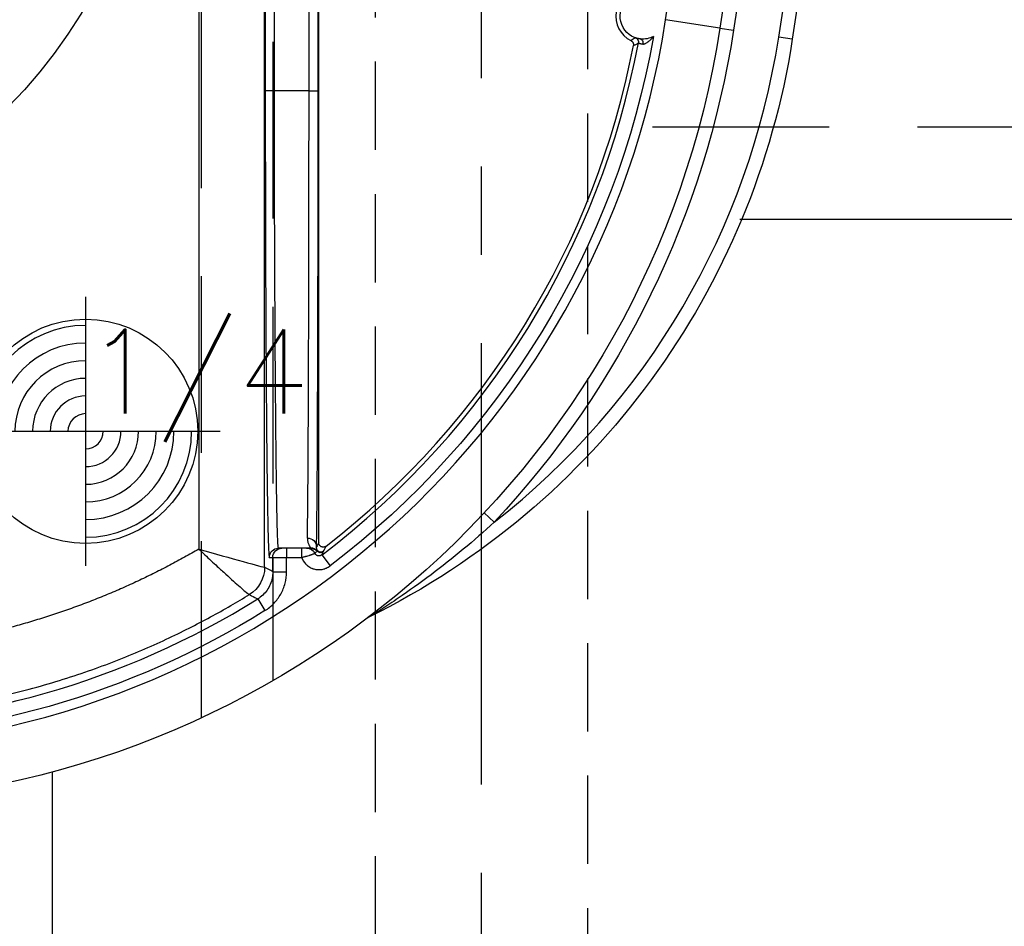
# Model space of a CAD drawing. Extents: x 2651 to 11825, y -3833 to 1075.
# Tile 366 of 656: x 4121 to 4149, y 623 to 648. Entities that reach past the tile are written whole.
import ezdxf

# ---------------------------------------------------------------- set-up
doc = ezdxf.new("R2010")
doc.units = 0
doc.header["$LTSCALE"] = 10
for name, pattern in [('CENTER', [2, 1.25, -0.25, 0.25, -0.25]), ('CNSHID', [4, 3, -1]), ('DASHED', [0.75, 0.5, -0.25]), ('HIDDEN', [0.375, 0.25, -0.125])]:
    doc.linetypes.add(name, pattern=pattern)
doc.layers.get('0').update_dxf_attribs({"linetype": 'CONTINUOUS'})
doc.layers.get('Defpoints').update_dxf_attribs({"linetype": 'CONTINUOUS'})
for name, color, linetype in [('1', 7, 'CONTINUOUS'), ('111', 7, 'CONTINUOUS'), ('COOL', 150, 'HIDDEN'), ('DIM', 3, 'CONTINUOUS'), ('PIN', 3, 'CONTINUOUS'), ('WL1-HL', 4, 'CNSHID')]:
    doc.layers.add(name, color=color, linetype=linetype)
doc.styles.get("Standard").update_dxf_attribs({"font": 'romans.shx'})
doc.dimstyles.new('MM& INCH5', dxfattribs={"dimtxt": 5, "dimasz": 2.5, "dimexe": 1, "dimexo": 0.5, "dimtad": 0, "dimrnd": 1.38778e-17, "dimzin": 9, "dimdsep": 46, "dimtxsty": 'Standard', "dimblk": 'CLOSED', "dimcen": 0, "dimclrd": 3, "dimclre": 3, "dimclrt": 3, "dimazin": 2, "dimtfac": 0.75, "dimtofl": 0, "dimtmove": 0, "dimatfit": 3, "dimfxl": 0, "dimtolj": 1, "dimarcsym": 0})

# ---------------------------------------------------------------- blocks, each defined once
blk = doc.blocks.new('DSD')
at = {"layer": '1', "color": 6, "linetype": 'DASHED'}
for p, q in [((499.908, 459.883), (499.908, 509.019)), ((501.927, 509.019), (501.927, 460.933)), ((501.71, 477.638), (501.705, 477.638)), ((501.922, 464.017), (501.922, 464.425))]:
    blk.add_line(p, q, dxfattribs=at)
at = {"layer": '1', "color": 252, "linetype": 'Continuous'}
for p, q in [((501.692, 464.145), (501.692, 508.531)), ((499.831, 508.003), (499.831, 464.659)), ((501.71, 495.113), (501.71, 477.638)), ((501.969, 477.638), (501.969, 495.113)), ((502.947, 495.113), (502.947, 477.638)), ((503.206, 477.638), (503.206, 495.113)), ((514.577, 479.412), (513.04, 479.65)), ((514.577, 479.412), (514.961, 479.353)), ((516.625, 479.096), (516.241, 479.155)), ((501.969, 477.638), (501.71, 477.638)), ((502.947, 477.638), (501.969, 477.638)), ((502.947, 477.638), (503.206, 477.638)), ((507.907, 465.686), (508.191, 465.421)), ((502.312, 464.684), (502.312, 464.425)), ((502.739, 464.684), (502.739, 464.425)), ((502.997, 464.684), (502.997, 464.684)), ((501.825, 464.425), (501.923, 464.425)), ((501.923, 464.425), (501.923, 464.016)), ((501.923, 464.425), (502.312, 464.425)), ((502.312, 464.425), (502.739, 464.425)), ((502.312, 464.016), (502.312, 464.425)), ((503.307, 464.492), (503.542, 464.182)), ((501.923, 464.016), (502.312, 464.016)), ((501.496, 463.246), (501.701, 462.916))]:
    blk.add_line(p, q, dxfattribs=at)
at = {"layer": '1', "color": 7, "linetype": 'Continuous'}
for p, q in [((503.222, 464.844), (503.222, 508.076)), ((502.182, 464.684), (502.084, 464.684)), ((502.312, 464.684), (502.182, 464.684)), ((502.739, 464.684), (502.312, 464.684)), ((503.184, 464.604), (503.184, 464.604))]:
    blk.add_line(p, q, dxfattribs=at)
at = {"layer": '1', "color": 252, "linetype": 'Continuous'}
for centre, radius, start, end in [((258.538, 518.994), 260.764, 351.21206, 8.78754), ((258.538, 518.994), 257.526, 351.21206, 8.78794), ((488.973, 483.37), 24.354, 270, 351.2121), ((494.862, 482.46), 21.633, 308.0345, 351.2121), ((488.973, 483.37), 23.704, 307.2095, 349.3511), ((488.973, 483.37), 23.702, 270, 301.8934)]:
    blk.add_arc(centre, radius, start, end, dxfattribs=at)
at = {"layer": '1', "color": 7, "linetype": 'Continuous', "extrusion": (0, 0, -1)}
for centre, radius, start, end in [((-258.538, 518.994), 261.153, 171.21206, 188.78794), ((-258.538, 518.994), 259.08, 171.21206, 188.78794), ((-512.4, 479.749), 0.648, 276.418, 102.0087), ((-488.973, 483.37), 25.908, 188.7879, 270), ((-494.862, 482.46), 22.022, 188.7879, 243.6342), ((-512.4, 479.749), 0.648, 242.7301, 276.418)]:
    blk.add_arc(centre, radius, start, end, dxfattribs=at)
at = {"layer": '1', "color": 252, "linetype": 'Continuous', "extrusion": (0, 0, -1)}
for centre, radius, start, end in [((-258.538, 518.994), 259.469, 171.21206, 188.78794), ((-488.973, 483.37), 26.297, 188.7879, 223.0455), ((-488.973, 483.37), 24.093, 190.0333, 232.7905), ((-488.973, 483.37), 24.091, 238.1066, 270)]:
    blk.add_arc(centre, radius, start, end, dxfattribs=at)
at = {"layer": '1', "color": 7, "linetype": 'Continuous'}
for centre, radius, start, end in [((512.4, 479.749), 0.772, 97.6644, 243.8079), ((488.973, 483.37), 23.581, 307.8157, 349.1097), ((504.814, 462.381), 0.389, 116.3658, 127.0428)]:
    blk.add_arc(centre, radius, start, end, dxfattribs=at)
at = {"layer": '1', "color": 110, "linetype": 'Continuous'}
blk.add_arc((488.973, 483.37), 24.354, 270, 351.2121, dxfattribs=at)
at = {"layer": '1', "color": 252, "linetype": 'Continuous', "extrusion": (0, 0, -1)}
for centre, major_axis, ratio, start_param, end_param in [((512.141, 479.014), (-0.065, 0.112), 0.999983, 0.861915, 2.279678), ((502.902, 464.719), (-0.259, 0.005), 0.977776, 1.550897, 3.120779), ((502.084, 464.425), (0, 0.259), 0.999962, 4.712389, 6.283185), ((502.182, 464.425), (0, 0.259), 0.999962, 4.712389, 6.283185), ((502.879, 464.425), (0, 0.259), 0.999963, 0, 1.118997), ((502.984, 464.425), (0, 0.259), 0.999925, 0, 0.841069), ((502.991, 464.441), (-0.218, -0.14), 0.998355, 2.140409, 2.981371), ((502.997, 464.425), (0, 0.259), 0.999931, 0, 0.807195), ((502.997, 464.425), (-0.005, 0.259), 0.999933, 0.01791, 0.825023), ((503.273, 464.684), (-0.116, 0.057), 0.999951, 3.600398, 5.094617), ((503.278, 464.694), (-0.118, 0.053), 0.999958, 3.638367, 5.099043), ((500.785, 464.145), (0.443, 0.791), 0.99995, 1.060893, 2.0807), ((500.785, 464.145), (0.118, -0.899), 0.999771, 4.842966, 5.862766)]:
    blk.add_ellipse(centre, major_axis=major_axis, ratio=ratio, start_param=start_param, end_param=end_param, dxfattribs=at)
at = {"layer": '1', "color": 7, "linetype": 'Continuous', "extrusion": (0, 0, -1)}
for centre, major_axis, ratio, start_param, end_param in [((512.313, 478.976), (-0.014, -0.129), 0.659067, 3.147394, 4.763783), ((503.281, 464.7), (-0.116, 0.057), 0.999951, 3.600067, 5.09439)]:
    blk.add_ellipse(centre, major_axis=major_axis, ratio=ratio, start_param=start_param, end_param=end_param, dxfattribs=at)
at = {"layer": '1', "color": 7, "linetype": 'Continuous'}
blk.add_ellipse((502.89, 477.638), major_axis=(0, 12.954), ratio=0.004451, start_param=3.352768, end_param=4.712389, dxfattribs=at)
at = {"layer": '1', "color": 252, "linetype": 'Continuous'}
blk.add_ellipse((503.149, 477.638), major_axis=(0, 13.213), ratio=0.004363, start_param=3.352768, end_param=4.712389, dxfattribs=at)
for points, degree in [([(512.184, 479.136), (512.143, 479.107), (512.102, 479.081), (512.06, 479.056)], 3), ([(512.13, 478.915), (512.153, 478.927), (512.199, 478.951), (512.245, 478.977), (512.269, 478.99)], 3), ([(503.222, 464.844), (503.202, 464.802), (503.181, 464.76), (503.161, 464.719)], 3), ([(503.307, 464.492), (503.322, 464.522), (503.337, 464.551), (503.352, 464.581)], 3), ([(503.352, 464.581), (503.357, 464.591)], 1), ([(503.357, 464.591), (503.36, 464.597)], 1), ([(503.36, 464.597), (503.384, 464.645), (503.407, 464.693), (503.431, 464.741)], 3), ([(501.923, 464.016), (501.846, 464.059), (501.769, 464.102), (501.692, 464.145)], 3)]:
    blk.add_open_spline(points, degree=degree, dxfattribs=at)
at = {"layer": '1', "color": 7, "linetype": 'Continuous'}
for points, knots in [([(512.06, 479.056), (512.066, 479.053), (512.078, 479.046), (512.089, 479.037), (512.096, 479.029), (512.099, 479.026), (512.103, 479.021), (512.11, 479.013), (512.115, 479.004), (512.12, 478.995), (512.122, 478.991), (512.124, 478.985), (512.127, 478.975), (512.13, 478.964), (512.131, 478.954), (512.132, 478.95), (512.132, 478.943), (512.132, 478.933), (512.131, 478.922), (512.13, 478.915)], [0, 0, 0, 0, 0.125, 0.25, 0.25, 0.3125, 0.3125, 0.375, 0.5, 0.5, 0.5625, 0.5625, 0.625, 0.75, 0.75, 0.8125, 0.8125, 0.875, 1, 1, 1, 1]), ([(512.328, 479.105), (512.316, 479.106), (512.304, 479.108), (512.288, 479.11), (512.283, 479.111), (512.274, 479.113), (512.269, 479.114), (512.255, 479.117), (512.239, 479.121), (512.225, 479.124), (512.221, 479.128), (512.215, 479.125), (512.212, 479.13), (512.206, 479.128), (512.203, 479.132), (512.19, 479.13), (512.194, 479.137), (512.18, 479.135), (512.185, 479.137)], [0, 0, 0, 0, 0.125, 0.125, 0.1875, 0.1875, 0.25, 0.25, 0.375, 0.5, 0.5, 0.5625, 0.5625, 0.625, 0.625, 0.75, 0.875, 1, 1, 1, 1]), ([(512.396, 478.961), (512.401, 478.96), (512.406, 478.96), (512.41, 478.96), (512.415, 478.961), (512.424, 478.962), (512.43, 478.963), (512.444, 478.967), (512.451, 478.969), (512.461, 478.973), (512.465, 478.975), (512.471, 478.978), (512.476, 478.98), (512.492, 478.988), (512.506, 478.996), (512.526, 479.009), (512.536, 479.016), (512.546, 479.023), (512.552, 479.028), (512.556, 479.03), (512.571, 479.043), (512.584, 479.053), (512.608, 479.075), (512.62, 479.087), (512.643, 479.11), (512.654, 479.122), (512.671, 479.141), (512.676, 479.147), (512.683, 479.156), (512.686, 479.159), (512.689, 479.163), (512.692, 479.167), (512.695, 479.17), (512.698, 479.174)], [0, 0, 0, 0, 0.03125, 0.03125, 0.0625, 0.0625, 0.125, 0.125, 0.1875, 0.1875, 0.21875, 0.21875, 0.25, 0.25, 0.375, 0.375, 0.4375, 0.46875, 0.46875, 0.5, 0.5, 0.625, 0.625, 0.75, 0.75, 0.875, 0.875, 0.9375, 0.9375, 0.96875, 0.984375, 0.984375, 1, 1, 1, 1]), ([(512.269, 478.991), (512.273, 478.99), (512.277, 478.987), (512.282, 478.986), (512.286, 478.984), (512.291, 478.983), (512.295, 478.981), (512.3, 478.98), (512.304, 478.978), (512.32, 478.974), (512.334, 478.97), (512.341, 478.969), (512.345, 478.968), (512.35, 478.967), (512.355, 478.966), (512.359, 478.965), (512.373, 478.963), (512.387, 478.961), (512.397, 478.961)], [0, 0, 0, 0, 0.125, 0.25, 0.375, 0.375, 0.4375, 0.4375, 0.5, 0.625, 0.75, 0.75, 0.78125, 0.78125, 0.8125, 0.8125, 0.875, 1, 1, 1, 1]), ([(502.902, 464.972), (502.901, 464.954), (502.902, 464.936), (502.906, 464.903), (502.908, 464.887), (502.918, 464.842), (502.928, 464.816), (502.943, 464.782), (502.948, 464.771), (502.956, 464.757), (502.958, 464.752), (502.963, 464.744), (502.97, 464.731), (502.977, 464.721), (502.985, 464.709), (502.989, 464.704), (502.991, 464.699)], [0, 0, 0, 0, 0.125, 0.125, 0.25, 0.25, 0.5, 0.5, 0.625, 0.625, 0.6875, 0.6875, 0.75, 0.875, 0.875, 1, 1, 1, 1]), ([(503.431, 464.741), (503.426, 464.738), (503.416, 464.731), (503.406, 464.726), (503.398, 464.723), (503.394, 464.721), (503.389, 464.719), (503.38, 464.717), (503.371, 464.715), (503.363, 464.715), (503.358, 464.714), (503.353, 464.714), (503.349, 464.714), (503.341, 464.714), (503.329, 464.716), (503.317, 464.719), (503.309, 464.721), (503.305, 464.723), (503.3, 464.725), (503.292, 464.728), (503.284, 464.733), (503.277, 464.738), (503.274, 464.74), (503.27, 464.743), (503.266, 464.746), (503.26, 464.752), (503.252, 464.76), (503.245, 464.77), (503.241, 464.777), (503.238, 464.781), (503.236, 464.786), (503.232, 464.794), (503.229, 464.802), (503.226, 464.814), (503.224, 464.82), (503.223, 464.832), (503.222, 464.838), (503.222, 464.844)], [0, 0, 0, 0, 0.0625, 0.125, 0.125, 0.15625, 0.15625, 0.1875, 0.25, 0.25, 0.28125, 0.28125, 0.3125, 0.3125, 0.375, 0.4375, 0.4375, 0.46875, 0.46875, 0.5, 0.5625, 0.5625, 0.59375, 0.59375, 0.625, 0.625, 0.6875, 0.75, 0.75, 0.78125, 0.78125, 0.8125, 0.875, 0.875, 0.9375, 0.9375, 1, 1, 1, 1]), ([(502.88, 464.684), (502.876, 464.684), (502.864, 464.684), (502.842, 464.684), (502.822, 464.684), (502.782, 464.684), (502.766, 464.684), (502.748, 464.684), (502.739, 464.684)], [0, 0, 0, 0, 0.1875, 0.375, 0.5, 0.625, 0.875, 1, 1, 1, 1]), ([(502.739, 464.425), (502.746, 464.427), (502.752, 464.428), (502.764, 464.431), (502.783, 464.435), (502.813, 464.442), (502.837, 464.448), (502.854, 464.453), (502.86, 464.455), (502.872, 464.458), (502.878, 464.459), (502.906, 464.467), (502.928, 464.473), (502.958, 464.482), (502.967, 464.486), (502.982, 464.49), (502.986, 464.492), (502.995, 464.495), (503, 464.496), (503.013, 464.5), (503.021, 464.503), (503.032, 464.507), (503.036, 464.509), (503.043, 464.511), (503.047, 464.513), (503.063, 464.519), (503.075, 464.523), (503.085, 464.527), (503.089, 464.529), (503.094, 464.531), (503.098, 464.532), (503.106, 464.535), (503.112, 464.538)], [0, 0, 0, 0, 0.03125, 0.03125, 0.0625, 0.125, 0.1875, 0.1875, 0.21875, 0.21875, 0.25, 0.25, 0.375, 0.375, 0.4375, 0.4375, 0.46875, 0.46875, 0.5, 0.5, 0.5625, 0.5625, 0.59375, 0.59375, 0.625, 0.625, 0.75, 0.75, 0.78125, 0.78125, 0.8125, 1, 1, 1, 1]), ([(502.984, 464.684), (502.973, 464.684), (502.963, 464.684), (502.945, 464.684), (502.936, 464.684), (502.91, 464.684), (502.894, 464.684), (502.879, 464.684)], [0, 0, 0, 0, 0.25, 0.25, 0.5, 0.5, 1, 1, 1, 1]), ([(503.112, 464.538), (503.122, 464.548), (503.132, 464.558), (503.154, 464.578), (503.165, 464.588), (503.177, 464.598)], [0, 0, 0, 0, 0.5, 0.5, 1, 1, 1, 1]), ([(503.307, 464.492), (503.3, 464.486), (503.292, 464.481), (503.279, 464.475), (503.274, 464.473), (503.265, 464.47), (503.26, 464.469), (503.246, 464.466), (503.237, 464.465), (503.227, 464.465), (503.222, 464.465), (503.218, 464.466), (503.211, 464.467), (503.199, 464.469), (503.19, 464.471), (503.185, 464.473), (503.181, 464.475), (503.176, 464.477), (503.165, 464.481), (503.155, 464.488), (503.148, 464.494), (503.144, 464.497), (503.141, 464.5), (503.135, 464.505), (503.128, 464.514), (503.122, 464.522), (503.119, 464.526), (503.112, 464.538)], [0, 0, 0, 0, 0.125, 0.125, 0.1875, 0.1875, 0.25, 0.25, 0.375, 0.375, 0.40625, 0.40625, 0.4375, 0.5, 0.5625, 0.5625, 0.59375, 0.59375, 0.625, 0.75, 0.75, 0.78125, 0.78125, 0.8125, 0.875, 0.9375, 1, 1, 1, 1]), ([(503.184, 464.614), (503.183, 464.618), (503.181, 464.622), (503.176, 464.635), (503.173, 464.643), (503.167, 464.66), (503.164, 464.67), (503.162, 464.687), (503.161, 464.693), (503.16, 464.705), (503.16, 464.712), (503.161, 464.719)], [0, 0, 0, 0, 0.25, 0.25, 0.5, 0.5, 0.75, 0.75, 0.875, 0.875, 1, 1, 1, 1])]:
    blk.add_open_spline(points, degree=3, knots=knots, dxfattribs=at)
at = {"layer": '1', "color": 252, "linetype": 'Continuous'}
blk.add_rational_spline([(501.71, 477.638), (501.71, 469.898), (501.757, 464.425), (501.825, 464.425)], [1, 0.804737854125, 0.804737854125, 1], degree=3, dxfattribs=at)
for points, knots in [([(502.084, 464.684), (502.082, 464.689), (502.077, 464.698), (502.071, 464.768), (502.064, 464.879), (502.058, 465.031), (502.052, 465.222), (502.046, 465.449), (502.041, 465.711), (502.035, 466.004), (502.03, 466.327), (502.025, 466.678), (502.021, 467.054), (502.016, 467.452), (502.012, 467.87), (502.008, 468.307), (502.004, 468.76), (502, 469.227), (501.996, 469.706), (501.993, 470.194), (501.99, 470.691), (501.987, 471.194), (501.985, 471.701), (501.982, 472.211), (501.98, 472.723), (501.978, 473.234), (501.976, 473.744), (501.974, 474.251), (501.973, 474.754), (501.972, 475.252), (501.971, 475.744), (501.97, 476.23), (501.969, 476.707), (501.969, 477.176), (501.969, 477.485), (501.969, 477.638)], [0, 0, 0, 0, 0.038023, 0.075563, 0.112621, 0.149196, 0.185289, 0.2209, 0.256028, 0.290673, 0.324837, 0.358517, 0.391715, 0.424431, 0.456664, 0.488415, 0.519683, 0.550468, 0.580772, 0.610592, 0.63993, 0.668786, 0.697159, 0.72505, 0.752458, 0.779383, 0.805826, 0.831787, 0.857265, 0.88226, 0.906773, 0.930804, 0.954352, 0.977417, 1, 1, 1, 1]), ([(508.191, 465.421), (507.615, 464.893), (507.015, 464.395), (506.093, 463.702), (505.781, 463.479), (505.314, 463.162), (505.158, 463.058), (504.931, 462.912), (504.856, 462.864), (504.753, 462.798), (504.72, 462.778), (504.664, 462.743), (504.637, 462.727), (504.644, 462.73)], [0, 0, 0, 0, 0.5, 0.5, 0.75, 0.75, 0.875, 0.875, 0.9375, 0.9375, 0.96875, 0.96875, 1, 1, 1, 1]), ([(499.831, 464.659), (499.887, 464.606), (500.002, 464.496), (500.176, 464.33), (500.378, 464.145), (500.597, 463.945), (500.888, 463.682), (501.174, 463.426), (501.231, 463.39), (501.259, 463.373)], [0, 0, 0, 0, 0.080251, 0.163962, 0.250677, 0.375166, 0.501457, 0.754561, 1, 1, 1, 1]), ([(499.831, 464.659), (500.276, 464.531), (500.728, 464.404), (501.437, 464.209), (501.68, 464.145), (501.691, 464.145)], [0, 0, 0, 0, 0.5, 0.5, 1, 1, 1, 1]), ([(502.739, 464.425), (502.746, 464.406), (502.754, 464.387), (502.767, 464.36), (502.772, 464.351), (502.779, 464.337), (502.782, 464.333), (502.787, 464.324), (502.801, 464.302), (502.828, 464.265), (502.855, 464.236), (502.877, 464.214), (502.885, 464.208), (502.896, 464.198), (502.9, 464.194), (502.908, 464.188), (502.929, 464.172), (502.967, 464.147), (503.003, 464.128), (503.026, 464.118), (503.031, 464.116), (503.04, 464.112), (503.055, 464.107), (503.089, 464.095), (503.138, 464.084), (503.178, 464.079), (503.209, 464.077), (503.219, 464.077), (503.24, 464.077), (503.27, 464.078), (503.321, 464.084), (503.36, 464.093), (503.385, 464.101), (503.39, 464.102), (503.399, 464.106), (503.414, 464.111), (503.447, 464.124), (503.492, 464.147), (503.526, 464.17), (503.542, 464.182)], [0, 0, 0, 0, 0.0625, 0.0625, 0.09375, 0.09375, 0.109375, 0.109375, 0.125, 0.1875, 0.25, 0.25, 0.28125, 0.28125, 0.296875, 0.296875, 0.3125, 0.375, 0.4375, 0.4375, 0.453125, 0.453125, 0.46875, 0.5, 0.5625, 0.625, 0.625, 0.65625, 0.65625, 0.6875, 0.75, 0.8125, 0.8125, 0.828125, 0.828125, 0.84375, 0.875, 0.9375, 1, 1, 1, 1]), ([(501.923, 464.016), (501.92, 463.956), (501.913, 463.834), (501.856, 463.657), (501.765, 463.493), (501.645, 463.351), (501.545, 463.281), (501.496, 463.246)], [0, 0, 0, 0, 0.195853, 0.3979, 0.6021, 0.804147, 1, 1, 1, 1]), ([(501.701, 462.916), (501.795, 462.975), (501.879, 463.044), (502.03, 463.202), (502.096, 463.292), (502.202, 463.482), (502.243, 463.586), (502.298, 463.797), (502.312, 463.906), (502.312, 464.016)], [0, 0, 0, 0, 0.25, 0.25, 0.5, 0.5, 0.75, 0.75, 1, 1, 1, 1]), ([(488.973, 459.897), (489.342, 459.902), (490.07, 459.912), (491.14, 459.991), (492.172, 460.109), (493.162, 460.268), (494.111, 460.461), (495.016, 460.684), (495.879, 460.932), (496.698, 461.201), (497.474, 461.488), (498.207, 461.787), (498.897, 462.097), (499.546, 462.412), (500.154, 462.731), (500.722, 463.048), (501.084, 463.267), (501.259, 463.373)], [0, 0, 0, 0, 0.085719, 0.168715, 0.24899, 0.326543, 0.401375, 0.473484, 0.542872, 0.609539, 0.673484, 0.734707, 0.793208, 0.848989, 0.902047, 0.952384, 1, 1, 1, 1]), ([(501.259, 463.373), (501.281, 463.361), (501.302, 463.35), (501.381, 463.308), (501.438, 463.277), (501.496, 463.246)], [0, 0, 0, 0, 0.272267, 0.272267, 1, 1, 1, 1])]:
    blk.add_open_spline(points, degree=3, knots=knots, dxfattribs=at)
at = {"layer": '1', "color": 7, "linetype": 'Continuous'}
blk.add_rational_spline([(499.831, 464.659), (496.501, 462.718), (492.78, 461.712), (488.925, 461.711)], [1, 0.976931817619, 0.976931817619, 1], degree=3, dxfattribs=at)
for points, degree in [([(502.997, 464.684), (502.984, 464.684)], 1), ([(502.991, 464.699), (502.995, 464.695), (502.997, 464.684)], 2), ([(503.177, 464.598), (503.184, 464.604)], 1), ([(503.184, 464.604), (503.184, 464.613)], 1), ([(501.692, 464.145), (501.691, 464.145), (501.691, 464.145), (501.691, 464.145)], 3), ([(501.259, 463.373), (501.259, 463.373), (501.259, 463.373), (501.259, 463.373)], 3)]:
    blk.add_open_spline(points, degree=degree, dxfattribs=at)
blk = doc.blocks.new('*D109')
at = {"layer": 'Defpoints', "color": 0}
for p in [(4086.684, 927.642), (4086.684, 894.882), (4171.684, 387.642)]:
    blk.add_point(p, dxfattribs=at)
at = {"layer": 'DIM', "color": 3, "lineweight": -2}
blk.add_line((4086.684, 895.382), (4086.684, 927.642), dxfattribs=at)
at = {"layer": 'DIM', "color": 3, "insert": (4086.684, 948.624), "char_height": 5, "attachment_point": 5, "rotation": 90}
blk.add_mtext('\\A1;85 [3.346]', dxfattribs=at)
blk = doc.blocks.new('_Closed')
at = {"color": 0, "linetype": 'ByBlock', "lineweight": -2}
for p, q in [((-1, 0.167), (0, 0)), ((-1, 0.167), (-1, -0.167)), ((0, 0), (-1, -0.167)), ((0, 0), (-1, 0))]:
    blk.add_line(p, q, dxfattribs=at)
blk = doc.blocks.new('*D110')
at = {"layer": 'Defpoints', "color": 0}
for p in [(4064.684, 927.642), (4064.684, 906.842), (4171.684, 387.642)]:
    blk.add_point(p, dxfattribs=at)
at = {"layer": 'DIM', "color": 3, "lineweight": -2}
blk.add_line((4064.684, 907.342), (4064.684, 927.642), dxfattribs=at)
at = {"layer": 'DIM', "color": 3, "insert": (4064.684, 950.648), "char_height": 5, "attachment_point": 5, "rotation": 90}
blk.add_mtext('\\A1;107 [4.213]', dxfattribs=at)
blk = doc.blocks.new('*D111')
at = {"layer": 'Defpoints', "color": 0}
for p in [(4051.684, 927.642), (4051.684, 912.642), (4171.684, 387.642)]:
    blk.add_point(p, dxfattribs=at)
at = {"layer": 'DIM', "color": 3, "lineweight": -2}
blk.add_line((4051.684, 913.142), (4051.684, 927.642), dxfattribs=at)
at = {"layer": 'DIM', "color": 3, "insert": (4051.684, 950.648), "char_height": 5, "attachment_point": 5, "rotation": 90}
blk.add_mtext('\\A1;120 [4.724]', dxfattribs=at)
blk = doc.blocks.new('*D112')
at = {"layer": 'Defpoints', "color": 0}
for p in [(3974.684, 927.642), (3974.684, 892.822), (4171.684, 387.642)]:
    blk.add_point(p, dxfattribs=at)
at = {"layer": 'DIM', "color": 3, "lineweight": -2}
blk.add_line((3974.684, 893.322), (3974.684, 927.642), dxfattribs=at)
at = {"layer": 'DIM', "color": 3, "insert": (3974.684, 950.648), "char_height": 5, "attachment_point": 5, "rotation": 90}
blk.add_mtext('\\A1;197 [7.756]', dxfattribs=at)
blk = doc.blocks.new('*D113')
at = {"layer": 'Defpoints', "color": 0}
for p in [(3966.684, 927.642), (3971.684, 807.17), (4171.684, 387.642)]:
    blk.add_point(p, dxfattribs=at)
at = {"layer": 'DIM', "color": 3, "lineweight": -2}
for p, q in [((3966.684, 922.642), (3966.684, 927.642)), ((3971.684, 917.642), (3966.684, 922.642)), ((3971.684, 807.67), (3971.684, 917.642))]:
    blk.add_line(p, q, dxfattribs=at)
at = {"layer": 'DIM', "color": 3, "insert": (3966.684, 951.005), "char_height": 5, "attachment_point": 5, "rotation": 90}
blk.add_mtext('\\A1;200 [7.874]', dxfattribs=at)
blk = doc.blocks.new('*D114')
at = {"layer": 'Defpoints', "color": 0}
for p in [(3931.684, 927.642), (3931.684, 912.642), (4171.684, 387.642)]:
    blk.add_point(p, dxfattribs=at)
at = {"layer": 'DIM', "color": 3, "lineweight": -2}
blk.add_line((3931.684, 913.142), (3931.684, 927.642), dxfattribs=at)
at = {"layer": 'DIM', "color": 3, "insert": (3931.684, 951.005), "char_height": 5, "attachment_point": 5, "rotation": 90}
blk.add_mtext('\\A1;240 [9.449]', dxfattribs=at)
blk = doc.blocks.new('*D115')
at = {"layer": 'Defpoints', "color": 0}
for p in [(3896.684, 927.642), (3896.684, 910.642), (4171.684, 387.642)]:
    blk.add_point(p, dxfattribs=at)
at = {"layer": 'DIM', "color": 3, "lineweight": -2}
blk.add_line((3896.684, 911.142), (3896.684, 927.642), dxfattribs=at)
at = {"layer": 'DIM', "color": 3, "insert": (3896.684, 953.386), "char_height": 5, "attachment_point": 5, "rotation": 90}
blk.add_mtext('\\A1;275 [10.827]', dxfattribs=at)
blk = doc.blocks.new('*D122')
at = {"layer": 'Defpoints', "color": 0}
for p in [(3881.004, 912.642), (3898.684, 912.642), (4171.684, 387.642)]:
    blk.add_point(p, dxfattribs=at)
at = {"layer": 'DIM', "color": 3, "lineweight": -2}
blk.add_line((3898.184, 912.642), (3881.004, 912.642), dxfattribs=at)
at = {"layer": 'DIM', "color": 3, "insert": (3855.26, 912.642), "char_height": 5, "attachment_point": 5}
blk.add_mtext('\\A1;525 [20.669]', dxfattribs=at)
blk = doc.blocks.new('*D123')
at = {"layer": 'Defpoints', "color": 0}
for p in [(3857.842, 862.642), (3869.984, 862.642), (4171.684, 387.642)]:
    blk.add_point(p, dxfattribs=at)
at = {"layer": 'DIM', "color": 3, "lineweight": -2}
blk.add_line((3869.484, 862.642), (3857.842, 862.642), dxfattribs=at)
at = {"layer": 'DIM', "color": 3, "insert": (3832.098, 862.642), "char_height": 5, "attachment_point": 5}
blk.add_mtext('\\A1;475 [18.701]', dxfattribs=at)
blk = doc.blocks.new('*D124')
at = {"layer": 'Defpoints', "color": 0}
for p in [(3941.504, 859.642), (3857.842, 854.642), (4171.684, 387.642)]:
    blk.add_point(p, dxfattribs=at)
at = {"layer": 'DIM', "color": 3, "lineweight": -2}
for p, q in [((3867.842, 859.642), (3862.842, 854.642)), ((3941.004, 859.642), (3867.842, 859.642)), ((3862.842, 854.642), (3857.842, 854.642))]:
    blk.add_line(p, q, dxfattribs=at)
at = {"layer": 'DIM', "color": 3, "insert": (3832.098, 854.642), "char_height": 5, "attachment_point": 5}
blk.add_mtext('\\A1;472 [18.583]', dxfattribs=at)
blk = doc.blocks.new('*D125')
at = {"layer": 'Defpoints', "color": 0}
for p in [(3870.047, 797.642), (3962.156, 797.642), (4171.684, 387.642)]:
    blk.add_point(p, dxfattribs=at)
at = {"layer": 'DIM', "color": 3, "lineweight": -2}
blk.add_line((3961.656, 797.642), (3870.047, 797.642), dxfattribs=at)
at = {"layer": 'DIM', "color": 3, "insert": (3844.303, 797.642), "char_height": 5, "attachment_point": 5}
blk.add_mtext('\\A1;410 [16.142]', dxfattribs=at)
blk = doc.blocks.new('*D126')
at = {"layer": 'Defpoints', "color": 0}
for p in [(3870.047, 832.642), (4069.264, 832.642), (4171.684, 387.642)]:
    blk.add_point(p, dxfattribs=at)
at = {"layer": 'DIM', "color": 3, "lineweight": -2}
blk.add_line((4068.764, 832.642), (3870.047, 832.642), dxfattribs=at)
at = {"layer": 'DIM', "color": 3, "insert": (3846.684, 832.642), "char_height": 5, "attachment_point": 5}
blk.add_mtext('\\A1;445 [17.52]', dxfattribs=at)
blk = doc.blocks.new('*D127')
at = {"layer": 'Defpoints', "color": 0}
for p in [(3857.842, 879.642), (4071.444, 879.642), (4171.684, 387.642)]:
    blk.add_point(p, dxfattribs=at)
at = {"layer": 'DIM', "color": 3, "lineweight": -2}
blk.add_line((4070.944, 879.642), (3857.842, 879.642), dxfattribs=at)
at = {"layer": 'DIM', "color": 3, "insert": (3834.479, 879.642), "char_height": 5, "attachment_point": 5}
blk.add_mtext('\\A1;492 [19.37]', dxfattribs=at)
blk = doc.blocks.new('*D128')
at = {"layer": 'Defpoints', "color": 0}
for p in [(3857.842, 899.642), (4057.484, 899.642), (4171.684, 387.642)]:
    blk.add_point(p, dxfattribs=at)
at = {"layer": 'DIM', "color": 3, "lineweight": -2}
blk.add_line((4056.984, 899.642), (3857.842, 899.642), dxfattribs=at)
at = {"layer": 'DIM', "color": 3, "insert": (3832.098, 899.642), "char_height": 5, "attachment_point": 5}
blk.add_mtext('\\A1;512 [20.157]', dxfattribs=at)
blk = doc.blocks.new('*D129')
at = {"layer": 'Defpoints', "color": 0}
for p in [(3870.047, 743.242), (4076.434, 743.242), (4171.684, 387.642)]:
    blk.add_point(p, dxfattribs=at)
at = {"layer": 'DIM', "color": 3, "lineweight": -2}
blk.add_line((4075.934, 743.242), (3870.047, 743.242), dxfattribs=at)
at = {"layer": 'DIM', "color": 3, "insert": (3849.065, 743.242), "char_height": 5, "attachment_point": 5}
blk.add_mtext('\\A1;355.6 [14]', dxfattribs=at)
blk = doc.blocks.new('*D130')
at = {"layer": 'Defpoints', "color": 0}
for p in [(3870.047, 762.642), (3896.684, 762.642), (4171.684, 387.642)]:
    blk.add_point(p, dxfattribs=at)
at = {"layer": 'DIM', "color": 3, "lineweight": -2}
blk.add_line((3896.184, 762.642), (3870.047, 762.642), dxfattribs=at)
at = {"layer": 'DIM', "color": 3, "insert": (3844.303, 762.642), "char_height": 5, "attachment_point": 5}
blk.add_mtext('\\A1;375 [14.764]', dxfattribs=at)
blk = doc.blocks.new('*D131')
at = {"layer": 'Defpoints', "color": 0}
for p in [(3870.047, 719.642), (3896.684, 719.642), (4171.684, 387.642)]:
    blk.add_point(p, dxfattribs=at)
at = {"layer": 'DIM', "color": 3, "lineweight": -2}
blk.add_line((3896.184, 719.642), (3870.047, 719.642), dxfattribs=at)
at = {"layer": 'DIM', "color": 3, "insert": (3844.303, 719.642), "char_height": 5, "attachment_point": 5}
blk.add_mtext('\\A1;332 [13.071]', dxfattribs=at)
blk = doc.blocks.new('*D135')
at = {"layer": 'Defpoints', "color": 0}
for p in [(3870.047, 655.642), (3896.684, 655.642), (4171.684, 387.642)]:
    blk.add_point(p, dxfattribs=at)
at = {"layer": 'DIM', "color": 3, "lineweight": -2}
blk.add_line((3896.184, 655.642), (3870.047, 655.642), dxfattribs=at)
at = {"layer": 'DIM', "color": 3, "insert": (3844.303, 655.642), "char_height": 5, "attachment_point": 5}
blk.add_mtext('\\A1;268 [10.551]', dxfattribs=at)
blk = doc.blocks.new('*D156')
at = {"layer": 'Defpoints', "color": 0}
for p in [(4095.484, 927.642), (4095.484, 766.102), (4171.684, 387.642)]:
    blk.add_point(p, dxfattribs=at)
at = {"layer": 'DIM', "color": 3, "lineweight": -2}
blk.add_line((4095.484, 766.602), (4095.484, 927.642), dxfattribs=at)
at = {"layer": 'DIM', "color": 3, "insert": (4095.484, 943.862), "char_height": 5, "attachment_point": 5, "rotation": 90}
blk.add_mtext('\\A1;76.2 [3]', dxfattribs=at)
blk = doc.blocks.new('*D157')
at = {"layer": 'Defpoints', "color": 0}
for p in [(4103.484, 927.642), (4096.684, 860.062), (4171.684, 387.642)]:
    blk.add_point(p, dxfattribs=at)
at = {"layer": 'DIM', "color": 3, "lineweight": -2}
for p, q in [((4103.484, 922.642), (4103.484, 927.642)), ((4096.684, 917.642), (4103.484, 922.642)), ((4096.684, 860.562), (4096.684, 917.642))]:
    blk.add_line(p, q, dxfattribs=at)
at = {"layer": 'DIM', "color": 3, "insert": (4103.484, 948.624), "char_height": 5, "attachment_point": 5, "rotation": 90}
blk.add_mtext('\\A1;75 [2.953]', dxfattribs=at)
blk = doc.blocks.new('A$C2C2739AE')
at = {"layer": '111', "color": 110, "linetype": 'DASHED'}
blk.add_line((-32.954, 57.62), (-15, 57.62), dxfattribs=at)
at = {"layer": '111', "color": 110, "linetype": 'Continuous'}
blk.add_line((-16.746, 55), (-30.487, 55), dxfattribs=at)
blk = doc.blocks.new('117')
at = {"layer": 'WL1-HL'}
for radius in [13.87, 10.3]:
    blk.add_circle((254.95, 1693.104), radius, dxfattribs=at)
blk = doc.blocks.new('A$C257357D5')
at = {"layer": 'COOL'}
blk.add_blockref('117', (-315.95, -1725.104), dxfattribs=at)
blk = doc.blocks.new('*U6', base_point=(965.4695, 1808.9548))
blk.add_circle((965.4695, 1808.9548), 0.5)
for radius, start, end in [(0.4724, 90, 180), (0.3937, 90, 180), (0.315, 90, 180), (0.2362, 90, 180), (0.1575, 90, 180), (0.0787, 90, 180), (0.0787, 270, 0), (0.1575, 270, 0), (0.2362, 270, 0), (0.315, 270, 0), (0.3937, 270, 0), (0.4724, 270, 0)]:
    blk.add_arc((965.4695, 1808.9548), radius, start, end)
at = {"layer": 'PIN'}
for p, q in [((965.4695, 1809.5548), (965.4695, 1808.3548)), ((964.8695, 1808.9548), (966.0695, 1808.9548))]:
    blk.add_line(p, q, dxfattribs=at)

msp = doc.modelspace()

# ---------------------------------------------------------------- linework, layer by layer
msp.add_line((4121.737, 626.993), (4121.737, 621.058))
at = {"layer": 'COOL', "color": 1, "linetype": 'CENTER'}
msp.add_line((4133.884, -113.358), (4133.884, 677.374), dxfattribs=at)
at = {"layer": 'COOL'}
msp.add_lwpolyline([(4130.883, -101.64), (4130.884, 675.642), (4133.884, 677.374), (4136.884, 675.642), (4136.883, -101.64)], dxfattribs=at)

# ---------------------------------------------------------------- block references
at = {"layer": 'DIM'}
for name, p in [('A$C2C2739AE', (4171.684, 587.642)), ('DSD', (3626.059, 168.648)), ('A$C257357D5', (4171.684, 687.642))]:
    msp.add_blockref(name, p, dxfattribs=at)
at = {"layer": 'PIN', "xscale": 6.35, "yscale": 6.35, "zscale": 6.35}
msp.add_blockref('*U6', (4122.684, 636.642), dxfattribs=at)

# ---------------------------------------------------------------- texts
at = {"layer": 'PIN', "color": 4}
msp.add_text('1/4', height=2.3813, dxfattribs=at).set_placement((4122.684, 637.142))

# ---------------------------------------------------------------- dimensions: what is measured, and where the dimension line sits
at = {"layer": 'DIM'}
for feature_location, offset, dtype, picture, middle in [((3896.684, 910.642), (0, 17), 1, '*D115', (3896.684, 953.386)), ((3931.684, 912.642), (0, 15), 1, '*D114', (3931.684, 951.005)), ((3971.684, 807.17), (-5, 120.472), 1, '*D113', (3966.684, 951.005)), ((3974.684, 892.822), (0, 34.82), 1, '*D112', (3974.684, 950.648)), ((4051.684, 912.642), (0, 15), 1, '*D111', (4051.684, 950.648)), ((4064.684, 906.842), (0, 20.8), 1, '*D110', (4064.684, 950.648)), ((4086.684, 894.882), (0, 32.76), 1, '*D109', (4086.684, 948.624)), ((4096.684, 860.062), (6.8, 67.58), 1, '*D157', (4103.484, 948.624)), ((4095.484, 766.102), (0, 161.54), 1, '*D156', (4095.484, 943.862)), ((3898.684, 912.642), (-17.68, 0), 0, '*D122', (3855.26, 912.642)), ((4057.484, 899.642), (-199.642, 0), 0, '*D128', (3832.098, 899.642)), ((4071.444, 879.642), (-213.602, 0), 0, '*D127', (3834.479, 879.642)), ((3869.984, 862.642), (-12.142, 0), 0, '*D123', (3832.098, 862.642)), ((3941.504, 859.642), (-83.662, -5), 0, '*D124', (3832.098, 854.642)), ((4069.264, 832.642), (-199.217, 0), 0, '*D126', (3846.684, 832.642)), ((3962.156, 797.642), (-92.109, 0), 0, '*D125', (3844.303, 797.642)), ((3896.684, 762.642), (-26.637, 0), 0, '*D130', (3844.303, 762.642)), ((4076.434, 743.242), (-206.387, 0), 0, '*D129', (3849.065, 743.242)), ((3896.684, 719.642), (-26.637, 0), 0, '*D131', (3844.303, 719.642)), ((3896.684, 655.642), (-26.637, 0), 0, '*D135', (3844.303, 655.642))]:
    dim = msp.add_ordinate_dim(feature_location=feature_location, offset=offset, dtype=dtype, origin=(4171.684, 387.642), dimstyle='MM& INCH5', dxfattribs=at)
    dim.commit()
    dim.dimension.update_dxf_attribs({"geometry": picture, "text_midpoint": middle})

doc.saveas('drawing.dxf')
